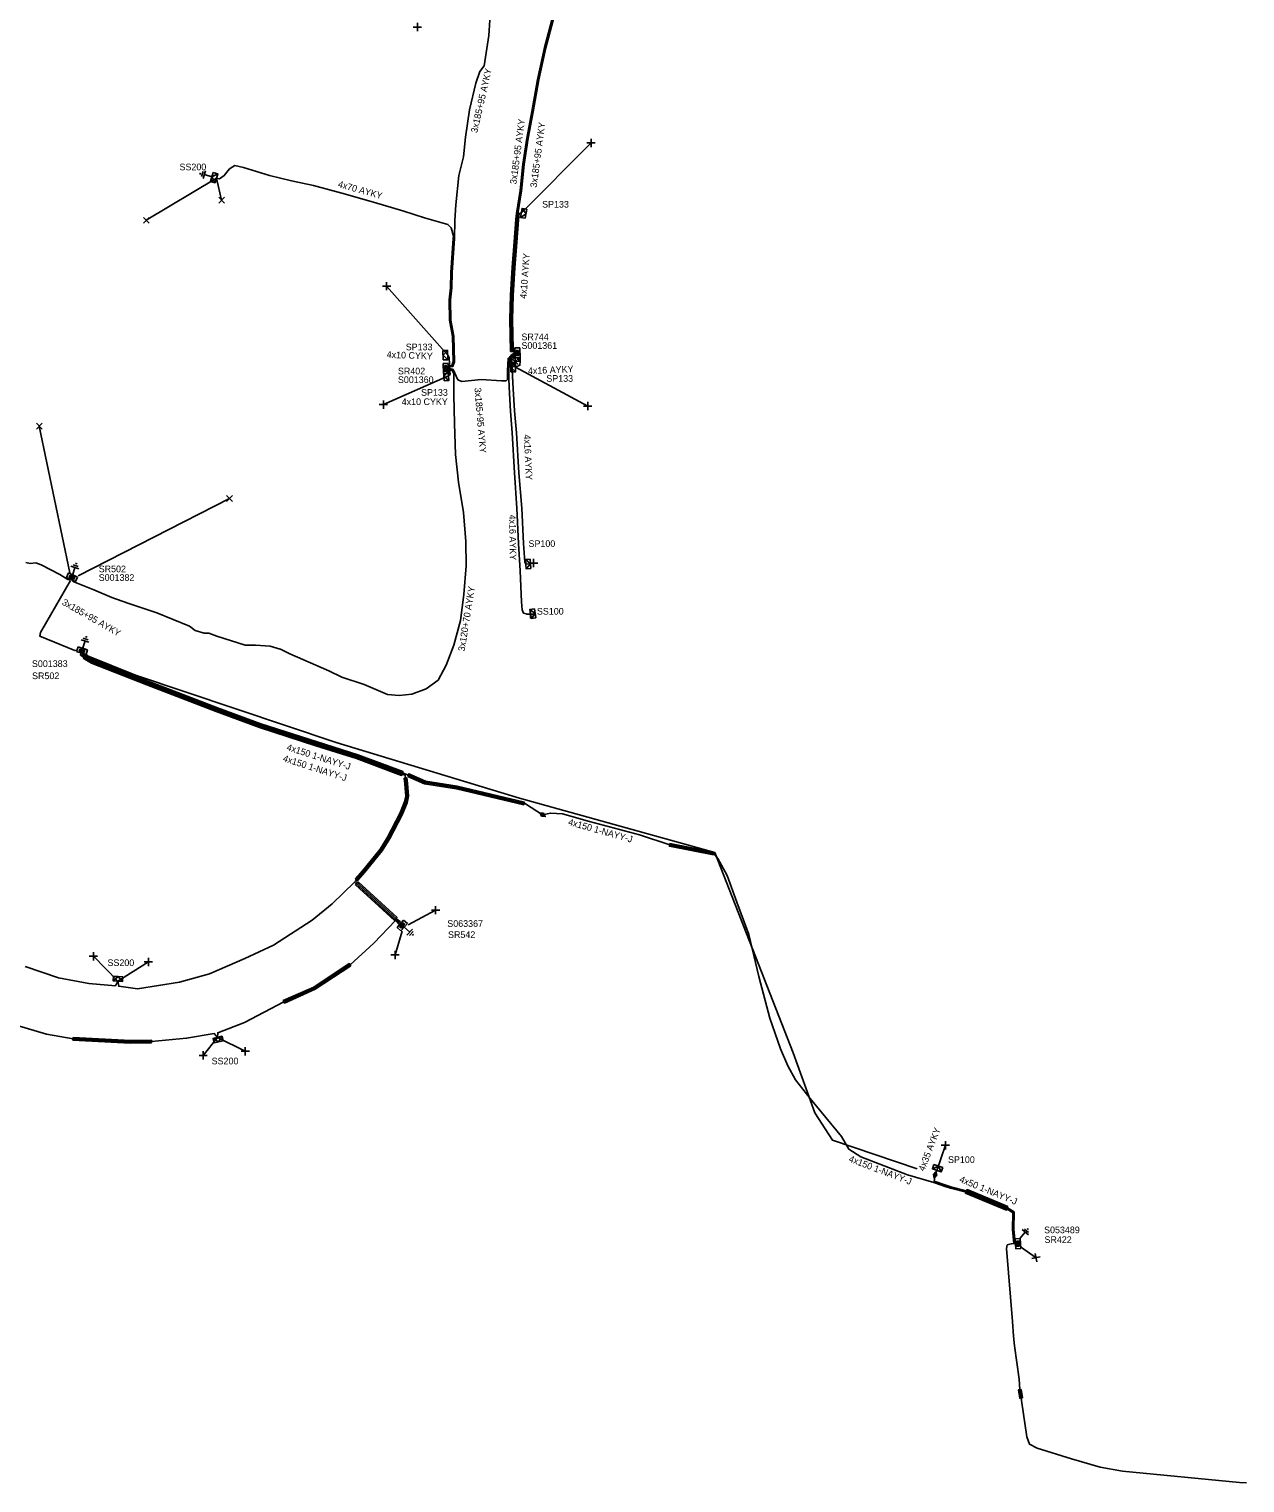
# Model space of a CAD drawing. Extents: x -763093 to -760976, y -1155572 to -1152009.
# Drawn here: x -761761.6 to -761579.1, y -1155528 to -1155309.8 of the extents above; entities that cross this region are included whole.
import ezdxf

# ---------------------------------------------------------------- set-up
doc = ezdxf.new("R2010")
doc.units = 0
for name, color, linetype in [('Vrstva 1', 7, 'Continuous'), ('Vrstva 14', 7, 'Continuous'), ('Vrstva 15', 7, 'Continuous'), ('Vrstva 19', 7, 'Continuous'), ('Vrstva 20', 7, 'Continuous'), ('Vrstva 28', 7, 'Continuous'), ('Vrstva 29', 7, 'Continuous'), ('Vrstva 30', 7, 'Continuous'), ('Vrstva 31', 7, 'Continuous'), ('Vrstva 33', 7, 'Continuous'), ('Vrstva 34', 7, 'Continuous'), ('Vrstva 4', 7, 'Continuous'), ('Vrstva 5', 7, 'Continuous'), ('Vrstva 52', 7, 'Continuous'), ('Vrstva 54', 7, 'Continuous'), ('Vrstva 59', 7, 'Continuous'), ('Vrstva 6', 7, 'Continuous'), ('Vrstva 8', 7, 'Continuous'), ('Vrstva 9', 7, 'Continuous')]:
    doc.layers.add(name, color=color, linetype=linetype)

# ---------------------------------------------------------------- blocks, each defined once
blk = doc.blocks.new('NN870')
at = {"layer": 'Vrstva 4'}
for points in [[(0, -0.25), (0.5, 0), (0, 0.25), (-0.5, 0), (0, -0.25)], [(0.37, 0), (0, 0.19), (-0.36, 0), (0, -0.19), (0.37, 0)], [(0.24, 0), (0, 0.12), (-0.25, 0), (0, -0.12), (0.24, 0)], [(0.12, 0), (0, 0.06), (-0.13, 0), (0, -0.06), (0.12, 0)]]:
    blk.add_lwpolyline(points, dxfattribs=at)
blk = doc.blocks.new('NN800')
at = {"layer": 'Vrstva 1'}
for points in [[(-0.44, 0.44), (0.44, -0.44)], [(-0.44, -0.44), (0.44, 0.44)]]:
    blk.add_lwpolyline(points, dxfattribs=at)
blk = doc.blocks.new('NN620')
at = {"layer": 'Vrstva 8'}
for points in [[(0.75, 0), (-0.75, 0)], [(-0.75, 0), (-0.75, -0.75)], [(0.75, -0.75), (0.75, 0)], [(-0.75, -0.75), (0.75, -0.75)], [(0.37, -0.18), (-0.38, -0.18)], [(-0.38, -0.18), (-0.38, -0.56)], [(-0.38, -0.56), (0.37, -0.56)], [(0.32, -0.23), (-0.33, -0.23)], [(-0.33, -0.23), (-0.33, -0.51)], [(-0.33, -0.51), (0.32, -0.51)], [(0.27, -0.27), (-0.28, -0.27)], [(-0.28, -0.27), (-0.28, -0.46)], [(-0.28, -0.46), (0.27, -0.46)], [(0.23, -0.32), (-0.23, -0.32)], [(-0.23, -0.32), (-0.23, -0.42)], [(-0.23, -0.42), (0.23, -0.42)], [(-0.19, -0.37), (0.19, -0.37)], [(0.23, -0.42), (0.23, -0.32)], [(0.27, -0.46), (0.27, -0.27)], [(0.32, -0.51), (0.32, -0.23)], [(0.37, -0.56), (0.37, -0.18)]]:
    blk.add_lwpolyline(points, dxfattribs=at)
blk = doc.blocks.new('NN630')
at = {"layer": 'Vrstva 9'}
for points in [[(0, -0.7), (-0.7, 0)], [(-0.7, -0.7), (-0.7, 0), (0.7, 0), (0.7, -0.7)], [(-0.7, -0.7), (0.7, -0.7)], [(0, -0.7), (0.7, 0)]]:
    blk.add_lwpolyline(points, dxfattribs=at)
blk = doc.blocks.new('NN810')
at = {"layer": 'Vrstva 14'}
for points in [[(0.63, -1.89), (-0.62, -1.89)], [(0, -0.64), (0, -1.89)], [(0.39, -2.2), (-0.4, -2.2)], [(0, -2.52), (-0.12, -2.52)], [(0.14, -2.52), (0, -2.52)]]:
    blk.add_lwpolyline(points, dxfattribs=at)

msp = doc.modelspace()

# ---------------------------------------------------------------- linework, layer by layer
at = {"layer": 'Vrstva 20'}
for points in [[(-761753.45, -1155404.22), (-761753.14, -1155403.7), (-761751.9, -1155404.43), (-761743.72, -1155407.64), (-761733.3, -1155411.66), (-761726.83, -1155414.04), (-761718.37, -1155416.76), (-761712.23, -1155418.71), (-761706.32, -1155420.93), (-761705.48, -1155421.22), (-761705.69, -1155421.79), (-761706.52, -1155421.49), (-761712.45, -1155419.27), (-761718.55, -1155417.34), (-761727.01, -1155414.62), (-761733.5, -1155412.22), (-761743.94, -1155408.2), (-761752.21, -1155404.95)], [(-761704.9, -1155422.18), (-761704.8, -1155422.99), (-761704.62, -1155424.91), (-761704.85, -1155425.9), (-761705.58, -1155427.7), (-761707.46, -1155431.25), (-761708.61, -1155433.14), (-761711.22, -1155436.31), (-761712.28, -1155437.57), (-761712.58, -1155437.32), (-761711.52, -1155436.05), (-761708.91, -1155432.88), (-761707.81, -1155431.06), (-761705.94, -1155427.53), (-761705.23, -1155425.78), (-761705.02, -1155424.89), (-761705.2, -1155423.04), (-761705.3, -1155422.23)], [(-761704.75, -1155421.95), (-761704.58, -1155421.56), (-761702.08, -1155422.66), (-761697.35, -1155423.42), (-761687.24, -1155425.82), (-761687.33, -1155426.21), (-761697.45, -1155423.8), (-761702.25, -1155423.05)], [(-761658.8, -1155433.3), (-761658.88, -1155433.7), (-761665.48, -1155432.43), (-761665.4, -1155432.03)], [(-761706.77, -1155443.56), (-761712.61, -1155438.22), (-761712.2, -1155437.77), (-761706.37, -1155443.11)], [(-761713.31, -1155450.37), (-761718.65, -1155453.89), (-761723.28, -1155455.96), (-761723.44, -1155455.6), (-761718.87, -1155453.56), (-761713.53, -1155450.04)], [(-761755, -1155461.53), (-761754.98, -1155461.13), (-761746.38, -1155461.59), (-761743.23, -1155461.52), (-761743.23, -1155461.92), (-761746.4, -1155461.99)], [(-761614.67, -1155486.49), (-761614.9, -1155487.04), (-761621.05, -1155484.51), (-761620.82, -1155483.96)], [(-761612.68, -1155513.93), (-761612.51, -1155515.21), (-761612.91, -1155515.27), (-761613.08, -1155513.99)]]:
    msp.add_lwpolyline(points, close=True, dxfattribs=at)
at = {"layer": 'Vrstva 5'}
for points in [[(-761698.63, -1155360.54), (-761698.01, -1155360.46), (-761697.76, -1155359.75), (-761697.83, -1155355.9), (-761698.29, -1155353.48), (-761698.36, -1155350.42), (-761698.15, -1155348.64), (-761698.09, -1155346.35), (-761697.73, -1155341.21), (-761697.69, -1155338.55), (-761697.55, -1155336.17), (-761697.09, -1155331.75), (-761696.4, -1155328.98), (-761696.09, -1155326.01), (-761695.49, -1155321.93), (-761694.55, -1155317.93), (-761693.92, -1155316.17), (-761693.3, -1155315.34), (-761692.59, -1155310.77), (-761692.43, -1155308.44)], [(-761682.97, -1155307.84), (-761684.23, -1155312.58), (-761685.26, -1155317.37), (-761686.15, -1155322.17), (-761686.87, -1155326.15), (-761687.47, -1155330.08), (-761687.9, -1155334.05), (-761688.44, -1155337.49), (-761688.54, -1155338.38), (-761688.78, -1155341.74), (-761689.07, -1155345.6), (-761689.32, -1155349.74), (-761689.42, -1155353.39), (-761689.33, -1155358.18), (-761688.73, -1155358.25)], [(-761682.77, -1155307.9), (-761684.03, -1155312.62), (-761685.06, -1155317.41), (-761685.95, -1155322.21), (-761686.67, -1155326.19), (-761687.27, -1155330.1), (-761687.7, -1155334.07), (-761688.24, -1155337.51), (-761688.34, -1155338.4), (-761688.58, -1155341.75), (-761688.87, -1155345.61), (-761689.12, -1155349.75), (-761689.22, -1155353.39), (-761689.13, -1155357.99), (-761688.76, -1155358.05)], [(-761698.63, -1155360.35), (-761698.16, -1155360.29), (-761697.96, -1155359.71), (-761698.03, -1155355.92), (-761698.49, -1155353.5), (-761698.56, -1155350.42), (-761698.35, -1155348.62), (-761698.29, -1155346.35), (-761697.93, -1155341.21), (-761697.91, -1155340.89), (-761698.23, -1155339.65), (-761698.73, -1155339.15), (-761702.25, -1155338.12), (-761705.36, -1155337.14), (-761709.91, -1155335.77), (-761714.65, -1155334.43), (-761718.89, -1155333.3), (-761722.2, -1155332.58), (-761725.52, -1155331.76), (-761729.42, -1155330.58), (-761730.73, -1155330.27), (-761731.5, -1155330.78), (-761732.3, -1155331.78), (-761732.99, -1155332.25), (-761733.48, -1155332.18)], [(-761688.74, -1155357.83), (-761688.94, -1155357.81), (-761689.02, -1155353.39), (-761688.92, -1155349.76), (-761688.67, -1155345.62), (-761688.38, -1155341.76), (-761688.14, -1155338.42), (-761688.03, -1155337.46), (-761687.7, -1155337.4)], [(-761698.64, -1155360.17), (-761698.49, -1155360.15), (-761698.55, -1155359.1), (-761698.76, -1155358.73)], [(-761688.74, -1155358.41), (-761689.29, -1155358.77), (-761689.69, -1155359.22), (-761689.81, -1155361.07), (-761689.78, -1155362.41), (-761690.01, -1155362.59), (-761690.69, -1155362.61), (-761693.75, -1155362.39), (-761696.65, -1155362.71), (-761697.23, -1155362.42), (-761697.95, -1155360.87), (-761698.61, -1155360.7)], [(-761688.73, -1155358.85), (-761689.2, -1155359.22), (-761689.11, -1155360.96), (-761688.92, -1155363.77), (-761688.72, -1155367.11), (-761688.46, -1155370.37), (-761688.06, -1155376.37), (-761687.63, -1155381.68), (-761687.39, -1155386.98), (-761687.18, -1155389.8), (-761687.03, -1155390.08)], [(-761698.62, -1155360.9), (-761698.09, -1155361.03), (-761697.85, -1155361.53), (-761697.86, -1155362.57), (-761697.83, -1155364.76), (-761697.75, -1155368.99), (-761697.6, -1155373.63), (-761697.15, -1155377.78), (-761696.39, -1155382.33), (-761696.02, -1155386.68), (-761696.01, -1155390.34), (-761696.32, -1155394.64), (-761696.84, -1155398.55), (-761697.86, -1155402.27), (-761698.97, -1155405.24), (-761700.2, -1155407.51), (-761702.01, -1155408.79), (-761704.13, -1155409.6), (-761706.04, -1155409.83), (-761707.82, -1155409.66), (-761711.31, -1155408.17), (-761714.67, -1155407.08), (-761716.62, -1155406.11), (-761722.44, -1155403.57), (-761723.84, -1155402.85), (-761723.91, -1155402.86), (-761725.39, -1155402.42), (-761727.6, -1155402.27), (-761729.14, -1155402.27), (-761733.43, -1155400.9), (-761734.63, -1155400.47), (-761735.3, -1155400.47), (-761736.66, -1155400.03), (-761737.51, -1155399.41), (-761742.4, -1155397.4), (-761746.77, -1155395.95), (-761749.15, -1155395.1), (-761751.89, -1155393.94), (-761754.86, -1155392.76), (-761755.12, -1155392.55)], [(-761698.63, -1155361.07), (-761698.44, -1155361.13), (-761698.4, -1155361.63), (-761698.63, -1155361.85)], [(-761687.9, -1155359.17), (-761687.88, -1155359.63), (-761687.91, -1155360.25), (-761688.6, -1155360.53)], [(-761755.52, -1155392.4), (-761755.75, -1155392.38), (-761756.95, -1155391.63), (-761759.76, -1155390.22), (-761760.58, -1155389.88), (-761761.42, -1155390.01), (-761762.08, -1155389.83)], [(-761755.39, -1155392.57), (-761759.86, -1155400.33), (-761759.99, -1155400.9), (-761754.73, -1155403.07), (-761754.55, -1155402.99)], [(-761705.87, -1155443.78), (-761706.39, -1155443.38), (-761712.61, -1155437.66), (-761708.76, -1155433.01), (-761707.63, -1155431.15), (-761705.76, -1155427.62), (-761705.04, -1155425.84), (-761704.82, -1155424.89), (-761705, -1155423.02), (-761705.16, -1155421.76), (-761706.45, -1155421.3), (-761712.37, -1155419.09), (-761718.49, -1155417.15), (-761726.95, -1155414.42), (-761733.44, -1155412.03), (-761743.87, -1155408.01), (-761752.07, -1155404.79), (-761753.88, -1155403.73), (-761753.77, -1155403.41)], [(-761753.59, -1155403.47), (-761753.63, -1155403.64), (-761751.98, -1155404.61), (-761743.79, -1155407.83), (-761733.37, -1155411.85), (-761726.89, -1155414.24), (-761718.43, -1155416.95), (-761712.3, -1155418.9), (-761705.14, -1155421.56), (-761702.14, -1155422.86), (-761697.4, -1155423.61), (-761687.1, -1155426.07), (-761684.53, -1155427.7)], [(-761684.53, -1155427.7), (-761683.34, -1155427.44), (-761681.52, -1155427.58), (-761677.5, -1155428.71), (-761669.98, -1155430.74), (-761665.44, -1155432.23), (-761658.84, -1155433.5), (-761658.21, -1155434.25), (-761656.83, -1155436.81), (-761655.36, -1155440.84), (-761653.55, -1155445.69), (-761652.05, -1155451.97), (-761650.41, -1155458.21), (-761648.8, -1155462.81), (-761647.72, -1155465.39), (-761646.56, -1155467.47), (-761644.35, -1155470.27), (-761639.67, -1155475.97), (-761638.58, -1155477.89), (-761636.77, -1155479.06), (-761633.26, -1155480.39), (-761629.75, -1155481.72), (-761625.78, -1155482.88), (-761624.08, -1155483.47), (-761623.32, -1155483.74), (-761620.97, -1155484.33), (-761614.82, -1155486.86), (-761613.92, -1155487.42), (-761613.98, -1155489.92), (-761613.79, -1155492.04), (-761613.54, -1155492.09)], [(-761762.16, -1155450.46), (-761757.18, -1155452.17), (-761752.61, -1155453.03), (-761748.62, -1155453.4), (-761748.27, -1155452.69), (-761748.12, -1155453.43), (-761745.3, -1155453.82), (-761739, -1155452.84), (-761734.49, -1155451.58), (-761729.19, -1155449.28), (-761724.92, -1155447.26), (-761719.09, -1155443.52), (-761716.08, -1155441.07), (-761712.75, -1155437.81), (-761706.54, -1155443.52), (-761705.99, -1155443.95)], [(-761766.78, -1155458.33), (-761758.97, -1155460.61), (-761754.99, -1155461.33), (-761746.39, -1155461.79), (-761743.23, -1155461.72), (-761737.95, -1155461.25), (-761733.79, -1155460.53), (-761733.3, -1155461.11), (-761733.27, -1155460.42), (-761729.24, -1155458.88), (-761723.36, -1155455.78), (-761718.79, -1155453.74), (-761713.42, -1155450.2), (-761709.87, -1155446.96), (-761706.6, -1155443.59), (-761706.12, -1155444.1)], [(-761625.61, -1155481.76), (-761625.34, -1155481.08)], [(-761613.6, -1155491.87), (-761613.78, -1155489.91), (-761613.72, -1155487.31), (-761614.73, -1155486.68), (-761620.91, -1155484.14), (-761623.26, -1155483.55), (-761624.02, -1155483.28), (-761625.75, -1155482.68), (-761625.61, -1155481.77)], [(-761578.88, -1155527.97), (-761579.94, -1155527.9), (-761597.46, -1155526.21), (-761600.83, -1155525.61), (-761605.12, -1155524.36), (-761610.28, -1155522.75), (-761611.45, -1155522.17), (-761611.85, -1155521.04), (-761612.66, -1155515.62), (-761612.71, -1155515.24), (-761612.88, -1155513.96), (-761613, -1155512.39), (-761613.68, -1155507.4), (-761613.85, -1155505.93), (-761614, -1155503.74), (-761614.88, -1155492.78), (-761614.77, -1155492.25), (-761614.2, -1155492.1), (-761613.61, -1155492.04)]]:
    msp.add_lwpolyline(points, dxfattribs=at)
at = {"layer": 'Vrstva 52'}
for points in [[(-761688.72, -1155358.61), (-761689.16, -1155358.92), (-761689.5, -1155359.31), (-761689.61, -1155361.07), (-761689.58, -1155362.34), (-761689.48, -1155364.48), (-761689.36, -1155367.14), (-761689.09, -1155370.39), (-761688.75, -1155376.4), (-761688.37, -1155381.68), (-761688.15, -1155387), (-761687.89, -1155391.08), (-761687.7, -1155395.73), (-761687.6, -1155396.95), (-761687.38, -1155397.47), (-761686.78, -1155397.62), (-761686.32, -1155397.58)], [(-761688.26, -1155359.18), (-761688.09, -1155359.29), (-761688.08, -1155359.64), (-761688.63, -1155359.72)]]:
    msp.add_lwpolyline(points, dxfattribs=at)
at = {"layer": 'Vrstva 59'}
for points in [[(-761687.7, -1155337.4), (-761677.25, -1155326.88)], [(-761733.48, -1155332.18), (-761744, -1155338.5)], [(-761733.48, -1155332.18), (-761732.69, -1155335.48)], [(-761698.76, -1155358.73), (-761707.94, -1155348.38)], [(-761688.6, -1155360.53), (-761677.75, -1155366.38)], [(-761698.63, -1155361.85), (-761708.4, -1155366.16)], [(-761755.49, -1155391.4), (-761760.06, -1155369.38)], [(-761754.21, -1155391.86), (-761731.5, -1155380.25)], [(-761687.03, -1155390.08), (-761685.86, -1155389.93)], [(-761704.71, -1155444.2), (-761700.57, -1155442.02)], [(-761705.57, -1155445.15), (-761706.66, -1155448.73)], [(-761748.27, -1155452.69), (-761751.93, -1155448.94)], [(-761748.27, -1155452.69), (-761743.67, -1155449.78)], [(-761733.3, -1155461.11), (-761735.46, -1155463.81)], [(-761733.3, -1155461.11), (-761729.14, -1155463.2)], [(-761625.35, -1155481.08), (-761624.07, -1155477.29)], [(-761612.8, -1155492.52), (-761610.46, -1155494.17)]]:
    msp.add_lwpolyline(points, dxfattribs=at)
at = {"layer": 'Vrstva 9'}
msp.add_lwpolyline([(-761752.87, -1155403.7), (-761752.8, -1155403.85), (-761745.64, -1155406.74), (-761715.52, -1155416.88), (-761687.96, -1155425.19), (-761658.69, -1155433.39), (-761646.9, -1155463.44), (-761643.64, -1155472.44), (-761641.03, -1155476.55), (-761628.32, -1155480.85)], dxfattribs=at)

# ---------------------------------------------------------------- block references
at = {"layer": 'Vrstva 15'}
for p, rotation in [((-761733.48, -1155332.18), -106.46760812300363), ((-761755.29, -1155392.41), 161.9452139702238), ((-761753.75, -1155403.43), 162.82887220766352), ((-761705.87, -1155444.06), 48.28467500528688), ((-761613.3, -1155491.8), 139.88431476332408)]:
    msp.add_blockref('NN810', p, dxfattribs=dict(at, rotation=rotation))
at = {"layer": 'Vrstva 19'}
for p, rotation in [((-761684.53, -1155427.7), 147.61544441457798), ((-761625.61, -1155481.76), -104.77484731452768)]:
    msp.add_blockref('NN870', p, dxfattribs=dict(at, rotation=rotation))
at = {"layer": 'Vrstva 28'}
for p, rotation in [((-761688.67, -1155358.41), 91.47624083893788), ((-761698.68, -1155360.73), -88.83874134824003), ((-761755.29, -1155392.41), 156.07690810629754), ((-761753.75, -1155403.43), 162.41582215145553), ((-761705.87, -1155444.06), 48.28467509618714), ((-761613.54, -1155492.09), 94.66983334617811)]:
    msp.add_blockref('NN620', p, dxfattribs=dict(at, rotation=rotation))
at = {"layer": 'Vrstva 31'}
for p, rotation in [((-761733.48, -1155332.18), -106.50953244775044), ((-761687.7, -1155337.4), 80.90886988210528), ((-761698.76, -1155358.73), -89.01873490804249), ((-761688.63, -1155359.72), -87.66622959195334), ((-761698.63, -1155361.85), -86.89196939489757), ((-761688.6, -1155360.53), -87.8007857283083), ((-761687.03, -1155390.08), 93.42982780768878), ((-761686.32, -1155397.58), 98.14627864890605), ((-761748.27, -1155452.69), 176.44381949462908), ((-761733.3, -1155461.11), 13.20267507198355), ((-761625.34, -1155481.08), 161.37710837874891)]:
    msp.add_blockref('NN630', p, dxfattribs=dict(at, rotation=rotation))
at = {"layer": 'Vrstva 34'}
for p, rotation in [((-761703.31, -1155309.5), 45), ((-761677.25, -1155326.88), 45), ((-761707.94, -1155348.38), 44.99999995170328), ((-761708.4, -1155366.16), 45), ((-761677.75, -1155366.38), 45), ((-761685.86, -1155389.93), 45), ((-761686.32, -1155397.58), 45), ((-761700.57, -1155442.02), 45), ((-761751.93, -1155448.94), 45), ((-761706.66, -1155448.73), 45), ((-761743.67, -1155449.78), 45), ((-761735.46, -1155463.81), 45), ((-761729.14, -1155463.2), 45), ((-761624.07, -1155477.29), 45), ((-761610.46, -1155494.17), -35.103328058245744)]:
    msp.add_blockref('NN800', p, dxfattribs=dict(at, rotation=rotation))
for p in [(-761732.69, -1155335.48), (-761744, -1155338.5), (-761688.63, -1155359.72), (-761760.06, -1155369.38), (-761731.5, -1155380.25)]:
    msp.add_blockref('NN800', p, dxfattribs=at)

# ---------------------------------------------------------------- texts
at = {"layer": 'Vrstva 29'}
for s, p in [('S001361', (-761687.69, -1155357.79)), ('S001360', (-761706.23, -1155362.92)), ('S001382', (-761751.14, -1155392.61)), ('S001383', (-761761.16, -1155405.53)), ('S063367', (-761698.82, -1155444.53)), ('S053489', (-761609.25, -1155490.5))]:
    msp.add_text(s, height=1, dxfattribs=at).set_placement(p)
at = {"layer": 'Vrstva 30'}
for s, p in [('SR744', (-761687.69, -1155356.49)), ('SR402', (-761706.23, -1155361.62)), ('SR502', (-761751.14, -1155391.31)), ('SR502', (-761761.14, -1155407.35)), ('SR542', (-761698.71, -1155446.19)), ('SR422', (-761609.19, -1155491.96))]:
    msp.add_text(s, height=1, dxfattribs=at).set_placement(p)
at = {"layer": 'Vrstva 33'}
for s, p in [('SS200', (-761739.01, -1155330.99)), ('SP133', (-761684.59, -1155336.59)), ('SP133', (-761705.06, -1155358)), ('SP133', (-761683.96, -1155362.73)), ('SP133', (-761702.76, -1155364.83)), ('SP100', (-761686.63, -1155387.52)), ('SS100', (-761685.37, -1155397.67)), ('SS200', (-761749.82, -1155450.41)), ('SS200', (-761734.19, -1155465.16)), ('SP100', (-761623.67, -1155479.95))]:
    msp.add_text(s, height=1, dxfattribs=at).set_placement(p)
at = {"layer": 'Vrstva 54'}
msp.add_text('4x16 AYKY', height=1, rotation=270.85, dxfattribs=at).set_placement((-761689.55, -1155382.67))
at = {"layer": 'Vrstva 6'}
for s, rotation, p in [('3x185+95 AYKY', 77.168, (-761694.33, -1155325.44)), ('3x185+95 AYKY', 82.453, (-761688.45, -1155333.13)), ('3x185+95 AYKY', 82.454, (-761685.4, -1155333.63)), ('4x70 AYKY', 344.477, (-761715.31, -1155333.5)), ('4x10 AYKY', 85.909, (-761686.94, -1155350.3)), ('4x10 CYKY', 358.035, (-761707.93, -1155359.14)), ('4x16 AYKY', 2.402, (-761686.7, -1155361.59)), ('4x10 CYKY', 0.137, (-761705.66, -1155366.23)), ('3x185+95 AYKY', 274.677, (-761694.75, -1155363.65)), ('4x16 AYKY', 272.462, (-761687.33, -1155370.67)), ('3x120+70 AYKY', 80.857, (-761696.23, -1155403.24)), ('3x185+95 AYKY', 330.216, (-761756.75, -1155396.1)), ('4x150 1-NAYY-J', 342.417, (-761723.02, -1155417.99)), ('4x150 1-NAYY-J', 342.18, (-761723.58, -1155419.65)), ('4x150 1-NAYY-J', 344.3, (-761680.76, -1155429.21)), ('4x35 AYKY', 68.907, (-761627.23, -1155481.27)), ('4x150 1-NAYY-J', 339.247, (-761638.66, -1155479.73)), ('4x50 1-NAYY-J', 337.639, (-761622.06, -1155482.78))]:
    msp.add_text(s, height=1, rotation=rotation, dxfattribs=at).set_placement(p)

doc.saveas('drawing.dxf')
